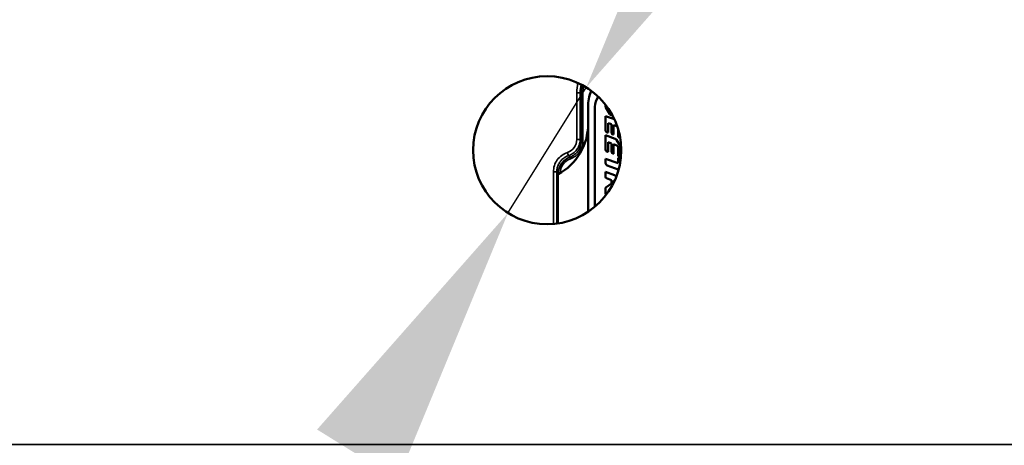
# Model space of a CAD drawing. Header units: millimetres. Extents: x 50 to 3176, y 50 to 2109.
# Tile 663 of 817: x 2321 to 2407, y 1036 to 1074. Entities that reach past the tile are written whole.
import ezdxf

# ---------------------------------------------------------------- set-up
doc = ezdxf.new("R2010")
doc.units = ezdxf.units.MM
doc.header["$LTSCALE"] = 10
for name, color, linetype, lineweight in [('Dimension (ISO)', 7, 'Continuous', 25), ('Visible (ISO)', 7, 'Continuous', 50), ('Visible Narrow (ISO)', 7, 'Continuous', 35)]:
    doc.layers.add(name, color=color, linetype=linetype, lineweight=lineweight)
doc.styles.add('Note Text (ANSI)', font='tahoma.ttf')
doc.dimstyles.new('Default (ISO)', dxfattribs={"dimscale": 10, "dimtxt": 1, "dimasz": 2.5, "dimexe": 3.175, "dimexo": 0, "dimgap": 0.762, "dimtad": 1, "dimrnd": 1e-08, "dimzin": 0, "dimdsep": 46, "dimtxsty": 'Note Text (ANSI)', "dimcen": 0.09, "dimdle": 10, "dimclrd": 1, "dimclre": 1, "dimclrt": 1, "dimazin": 0, "dimtfac": 3.5052, "dimtmove": 0, "dimatfit": 3, "dimfxl": 1, "dimtolj": 1, "dimtzin": 0, "dimlwd": -1, "dimlwe": -1, "dimarcsym": 0})

# ---------------------------------------------------------------- blocks, each defined once
blk = doc.blocks.new('*D13')
at = {"layer": 'Defpoints', "color": 0, "transparency": 16777216}
for p in [(2370.247, 1067.721), (2363.375, 1056.686)]:
    blk.add_point(p, dxfattribs=at)
at = {"layer": 'Dimension (ISO)', "color": 1, "transparency": 16777216}
for p, q in [((2383.462, 1088.942), (2521.218, 1310.149)), ((2363.375, 1056.686), (2370.247, 1067.721)), ((2350.159, 1035.464), (2336.944, 1014.243))]:
    blk.add_line(p, q, dxfattribs=at)
for points in [[(2379.925, 1091.145), (2386.999, 1086.74), (2370.247, 1067.721)], [(2346.622, 1037.667), (2353.696, 1033.262), (2363.375, 1056.686)]]:
    blk.add_solid(points, dxfattribs=at)
at = {"layer": 'Dimension (ISO)', "color": 1, "transparency": 16777216, "insert": (2422.55, 1190.872), "char_height": 10, "attachment_point": 1, "rotation": 58.08753, "style": 'Note Text (ANSI)'}
blk.add_mtext('\\A1;∅13.00 mm [∅0.512 in]', dxfattribs=at)

msp = doc.modelspace()

# ---------------------------------------------------------------- linework, layer by layer
at = {"layer": 'Visible (ISO)'}
for p, q in [((2370.4108, 1066.0033), (2370.4108, 1056.7913)), ((2371.0108, 1057.2424), (2371.0108, 1066.0033)), ((2371.94, 1066.0309), (2371.9403, 1066.1955)), ((2372.3008, 1065.3771), (2371.9562, 1065.9704)), ((2371.9452, 1063.9344), (2371.9452, 1065.2083)), ((2371.9452, 1065.2083), (2372.7159, 1064.9198)), ((2372.5469, 1065.2606), (2372.365, 1065.3241)), ((2372.4645, 1064.4781), (2372.1673, 1064.5895)), ((2372.1673, 1064.5895), (2372.1673, 1063.7544)), ((2372.4645, 1063.714), (2372.4645, 1064.4781)), ((2372.9341, 1064.3018), (2372.6253, 1064.4177)), ((2372.6253, 1064.4177), (2372.6253, 1063.57)), ((2373.036, 1063.4768), (2373.0354, 1064.0751)), ((2371.9452, 1062.2521), (2371.9452, 1063.5261)), ((2371.9452, 1063.5261), (2372.7885, 1063.2103)), ((2372.1673, 1063.7544), (2372.1252, 1063.7544)), ((2372.6253, 1063.57), (2372.6085, 1063.57)), ((2372.9109, 1063.1078), (2373.224, 1062.5787)), ((2373.2181, 1063.297), (2373.216, 1063.297)), ((2372.4645, 1062.7959), (2372.1673, 1062.9072)), ((2372.1673, 1062.9072), (2372.1673, 1062.0721)), ((2372.4645, 1062.0318), (2372.4645, 1062.7959)), ((2372.9341, 1062.6195), (2372.6253, 1062.7354)), ((2372.6253, 1062.7354), (2372.6253, 1061.8878)), ((2373.036, 1061.7945), (2373.0353, 1062.4736)), ((2373.2575, 1062.4565), (2373.2575, 1061.6147)), ((2368.8108, 1062.1051), (2368.8108, 1062.1052)), ((2368.8108, 1061.7698), (2368.8108, 1061.7698)), ((2371.9451, 1061.0546), (2371.9454, 1061.4596)), ((2371.9454, 1061.4596), (2373.0324, 1061.0634)), ((2372.1673, 1062.0721), (2372.1252, 1062.0721)), ((2372.6253, 1061.8878), (2372.6085, 1061.8878)), ((2373.0324, 1061.0634), (2373.0324, 1061.4316)), ((2373.1668, 1061.4988), (2373.2545, 1061.433)), ((2373.2575, 1061.6147), (2373.216, 1061.6147)), ((2373.2545, 1061.433), (2373.2545, 1061.3501)), ((2373.0324, 1060.5234), (2372.0712, 1060.8746)), ((2373.0324, 1060.3215), (2373.0324, 1060.5234)), ((2371.9376, 1059.8687), (2371.9376, 1060.308)), ((2371.9376, 1060.308), (2372.7355, 1060.0091)), ((2372.4578, 1059.574), (2372.031, 1059.7339)), ((2372.4578, 1059.2925), (2372.4578, 1059.574)), ((2371.9376, 1058.3565), (2371.9376, 1058.8576)), ((2371.9709, 1058.9246), (2372.4578, 1059.2925)), ((2372.6186, 1059.5137), (2372.6186, 1059.2846)), ((2372.7121, 1059.4786), (2372.6186, 1059.5137)), ((2372.1796, 1058.5392), (2371.9376, 1058.3565))]:
    msp.add_line(p, q, dxfattribs=at)
msp.add_circle((2366.8108, 1062.2033), 6.5, dxfattribs=at)
for centre, radius, start, end in [((2374.4108, 1066.0033), 4, 159.094513, 180), ((2372.5608, 1066.0033), 1.55, 144.454242, 180), ((2372.06, 1066.0306), 0.12, 179.89842, 210.145928), ((2372.4046, 1065.4374), 0.12, 210.145928, 250.764742), ((2365.4108, 1064.5033), 5, 298.105524, 0), ((2372.1252, 1063.9344), 0.18, 180, 270), ((2372.8793, 1064.1557), 0.156, 54.943177, 69.432054), ((2372.6085, 1063.714), 0.144, 180, 270), ((2372.7044, 1062.9856), 0.24, 30.61612, 69.475718), ((2373.216, 1063.477), 0.18, 180.060104, 270), ((2372.1252, 1062.2521), 0.18, 180, 270), ((2372.8793, 1062.4735), 0.156, 0.060104, 69.432054), ((2373.0175, 1062.4565), 0.24, 0, 30.61612), ((2372.6085, 1062.0318), 0.144, 180, 270), ((2373.1164, 1061.4316), 0.084, 53.132887, 180), ((2373.216, 1061.7947), 0.18, 180.060104, 270), ((2372.1371, 1061.055), 0.192, 180.123038, 249.927725), ((2372.0816, 1059.8687), 0.144, 180, 249.458853), ((2372.6092, 1059.672), 0.36, 39.09678, 69.464913), ((2372.0216, 1058.8576), 0.084, 127.081368, 180)]:
    msp.add_arc(centre, radius, start, end, dxfattribs=at)
at = {"layer": 'Visible Narrow (ISO)'}
for p, q in [((2369.4112, 1063.1446), (2369.4112, 1067.2582)), ((2369.4112, 1067.2582), (2369.7112, 1067.2582)), ((2369.7112, 1063.1446), (2369.7112, 1067.2582)), ((2369.803, 1067.2582), (2369.7112, 1067.2582)), ((2369.9529, 1067.2582), (2369.803, 1067.2582)), ((2369.803, 1063.007), (2369.803, 1067.2582)), ((2369.9529, 1067.2582), (2369.9529, 1063.007)), ((2369.4112, 1063.1447), (2369.7112, 1063.1447)), ((2369.803, 1063.007), (2369.7112, 1063.1446)), ((2369.803, 1063.007), (2369.9529, 1063.007)), ((2368.8522, 1061.4511), (2368.8023, 1061.5925)), ((2367.364, 1055.7269), (2367.364, 1060.3004)), ((2367.364, 1060.3004), (2367.6639, 1060.3004)), ((2367.6639, 1060.3004), (2367.6639, 1055.7595)), ((2367.6639, 1060.3004), (2367.8017, 1060.1784)), ((2367.7663, 1055.7739), (2367.7663, 1060.0929)), ((2367.8017, 1060.1784), (2367.9199, 1060.1784)), ((2367.8017, 1060.112), (2367.8017, 1060.1784)), ((2182.3108, 1036.3533), (2551.3108, 1036.3533))]:
    msp.add_line(p, q, dxfattribs=at)
for centre, radius, start, end in [((2372.8108, 1067.2582), 3.3995, 165.459372, 180), ((2372.8108, 1067.2582), 3.0996, 166.584227, 180), ((2372.8108, 1067.2582), 3.0078, 167.031587, 180), ((2372.8108, 1067.2582), 2.8578, 167.889609, 180.000003), ((2368.2115, 1063.1445), 1.1998, 288.506225, 0.007447), ((2369.301, 1060.1786), 1.3493, 109.428359, 179.213926)]:
    msp.add_arc(centre, radius, start, end, dxfattribs=at)
for centre, major_axis, ratio, start_param, end_param in [((2369.3024, 1060.1774), (1.1563, -0.9572), 0.9993892, 2.6017588, 3.8327282), ((2368.5923, 1062.0068), (0.0952, -0.2845), 0.0000201, 4.7124075, 6.2528154)]:
    msp.add_ellipse(centre, major_axis=major_axis, ratio=ratio, start_param=start_param, end_param=end_param, dxfattribs=at)
for points, knots in [([(2368.6875, 1061.7224), (2368.7441, 1061.7414), (2368.7997, 1061.7638), (2368.8537, 1061.7894), (2368.9077, 1061.8149), (2368.9601, 1061.8438), (2369.0107, 1061.8756), (2369.0414, 1061.895), (2369.0714, 1061.9154), (2369.1006, 1061.9369), (2369.1492, 1061.9727), (2369.1956, 1062.0114), (2369.2395, 1062.0527), (2369.2834, 1062.0941), (2369.3248, 1062.138), (2369.3634, 1062.1844), (2369.386, 1062.2114), (2369.4076, 1062.2393), (2369.4282, 1062.2679), (2369.4635, 1062.3168), (2369.4958, 1062.368), (2369.525, 1062.4209), (2369.5541, 1062.4738), (2369.5801, 1062.5284), (2369.6026, 1062.5845), (2369.6158, 1062.6171), (2369.6278, 1062.6502), (2369.6386, 1062.6836), (2369.675, 1062.7965), (2369.6981, 1062.9138), (2369.707, 1063.0322), (2369.7098, 1063.0696), (2369.7112, 1063.1071), (2369.7112, 1063.1446)], [0.00000312, 0.00000312, 0.00000312, 0.00000312, 0.09587653, 0.09587653, 0.09587653, 0.19177131, 0.19177131, 0.19177131, 0.25, 0.25, 0.25, 0.34676135, 0.34676135, 0.34676135, 0.44349572, 0.44349572, 0.44349572, 0.5, 0.5, 0.5, 0.59683144, 0.59683144, 0.59683144, 0.69368249, 0.69368249, 0.69368249, 0.75, 0.75, 0.75, 0.939995, 0.939995, 0.939995, 0.99999935, 0.99999935, 0.99999935, 0.99999935]), ([(2369.803, 1063.007), (2369.803, 1062.8995), (2369.7913, 1062.7917), (2369.7684, 1062.6866), (2369.748, 1062.5933), (2369.7187, 1062.5021), (2369.6811, 1062.4145), (2369.645, 1062.3305), (2369.6011, 1062.2497), (2369.5503, 1062.1736), (2369.5429, 1062.1625), (2369.5354, 1062.1516), (2369.5277, 1062.1407), (2369.4798, 1062.073), (2369.4263, 1062.0093), (2369.3679, 1061.9504), (2369.2927, 1061.8746), (2369.2094, 1061.8069), (2369.1198, 1061.7488), (2369.0206, 1061.6844), (2368.9136, 1061.6318), (2368.8023, 1061.5925)], [0, 0, 0, 0, 0.17474273, 0.17474273, 0.17474273, 0.32968207, 0.32968207, 0.32968207, 0.47835949, 0.47835949, 0.47835949, 0.5, 0.5, 0.5, 0.63474509, 0.63474509, 0.63474509, 0.80810025, 0.80810025, 0.80810025, 0.99999978, 0.99999978, 0.99999978, 0.99999978]), ([(2368.8522, 1061.4511), (2369.0183, 1061.5097), (2369.3144, 1061.6714), (2369.6716, 1062.0387), (2369.8991, 1062.4978), (2369.9529, 1062.8308), (2369.9529, 1063.007)], [0.0000001, 0.0000001, 0.0000001, 0.0000001, 0.25, 0.5, 0.75, 0.9999891, 0.9999891, 0.9999891, 0.9999891]), ([(2367.364, 1060.3004), (2367.364, 1060.4927), (2367.4225, 1060.8576), (2367.6786, 1061.3701), (2368.0833, 1061.7751), (2368.4103, 1061.9459), (2368.5923, 1062.0068)], [0.00000371, 0.00000371, 0.00000371, 0.00000371, 0.25, 0.5, 0.75, 0.9999991, 0.9999991, 0.9999991, 0.9999991]), ([(2367.6639, 1060.3004), (2367.6639, 1060.3584), (2367.6673, 1060.4164), (2367.6807, 1060.5317), (2367.6908, 1060.589), (2367.7175, 1060.702), (2367.7341, 1060.7578), (2367.7737, 1060.8669), (2367.7967, 1060.9203), (2367.8487, 1061.0242), (2367.8777, 1061.0745), (2367.9214, 1061.1412), (2367.9337, 1061.159), (2367.9801, 1061.2235), (2368.0167, 1061.2686), (2368.0948, 1061.3542), (2368.1364, 1061.3947), (2368.2239, 1061.4707), (2368.2699, 1061.5061), (2368.3656, 1061.5715), (2368.4153, 1061.6014), (2368.518, 1061.6552), (2368.5708, 1061.6791), (2368.6456, 1061.7079), (2368.6664, 1061.7154), (2368.6875, 1061.7224)], [0.00000078, 0.00000078, 0.00000078, 0.00000078, 0.09313859, 0.09313859, 0.1862062, 0.1862062, 0.27924628, 0.27924628, 0.37226673, 0.37226673, 0.46532214, 0.46532214, 0.5, 0.5, 0.59287517, 0.59287517, 0.6857134, 0.6857134, 0.77857531, 0.77857531, 0.87144751, 0.87144751, 0.9644003, 0.9644003, 1, 1, 1, 1]), ([(2368.6875, 1061.7224), (2368.7002, 1061.708), (2368.713, 1061.6936), (2368.7257, 1061.6791), (2368.7385, 1061.6647), (2368.7512, 1061.6503), (2368.764, 1061.6358), (2368.7768, 1061.6214), (2368.7895, 1061.6069), (2368.8023, 1061.5925)], [0.00000003, 0.00000003, 0.00000003, 0.00000003, 0.33333333, 0.33333333, 0.33333333, 0.66666667, 0.66666667, 0.66666667, 0.99999999, 0.99999999, 0.99999999, 0.99999999])]:
    msp.add_open_spline(points, degree=3, knots=knots, dxfattribs=at)

# ---------------------------------------------------------------- dimensions: what is measured, and where the dimension line sits
at = {"layer": 'Dimension (ISO)', "color": 1, "true_color": 0xff0000}
dim = msp.add_diameter_dim_2p(p1=(2363.3747, 1056.6857), p2=(2370.2468, 1067.7208), text='<> mm [∅0.512 in]', dimstyle='Default (ISO)', override={"dimgap": 0.762, "dimdec": 2, "dimlfac": 1, "dimpost": '', "dimtol": 0, "dimlim": 0, "dimtp": 0, "dimtm": 0, "dimtdec": 2, "dimatfit": 2}, dxfattribs=at)
dim.commit()
dim.dimension.update_dxf_attribs({"geometry": '*D13', "text_midpoint": (2478.6567, 1241.8042), "dimtype": 163})

doc.saveas('drawing.dxf')
